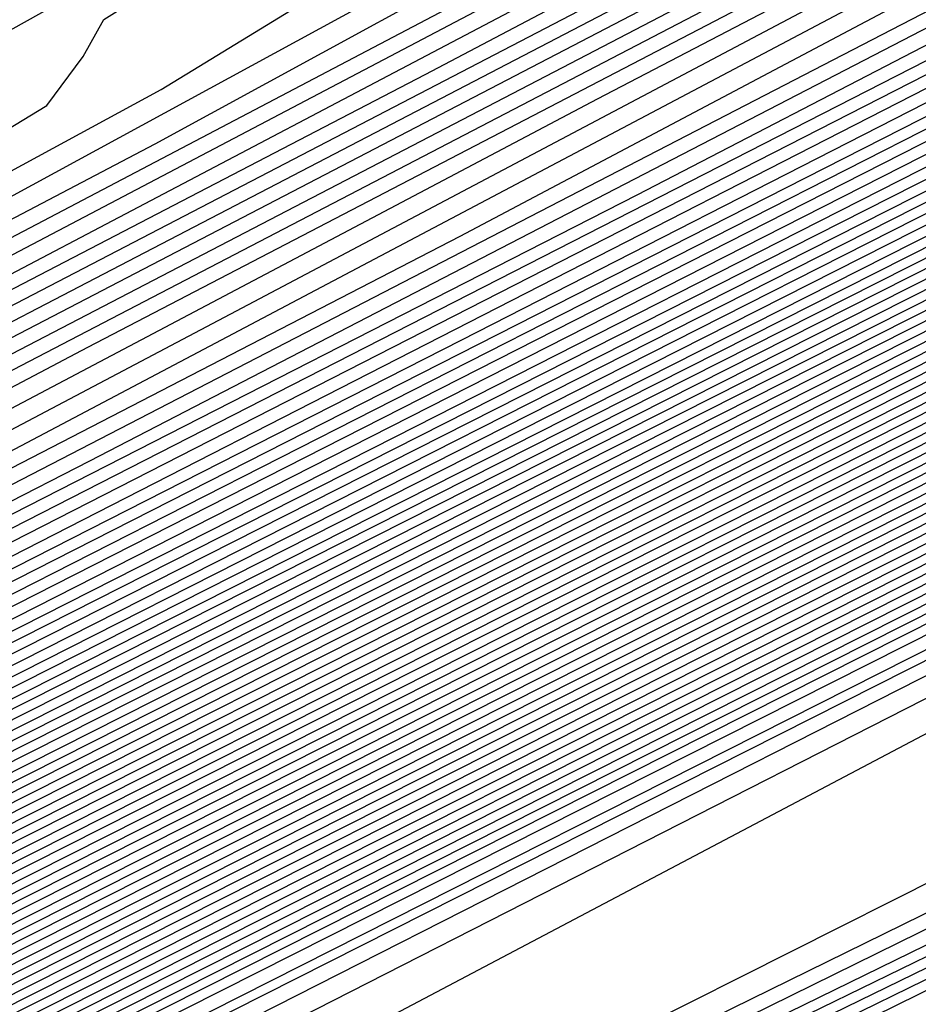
# Model space of a CAD drawing. Extents: x 3249832 to 3255657, y 13789405 to 13793316.
# Tile 480 of 656: x 3254733.74 to 3254735.18, y 13790597.3 to 13790598.88. Entities that reach past the tile are written whole.
import ezdxf

# ---------------------------------------------------------------- set-up
doc = ezdxf.new("R2010")
doc.units = 0
doc.header["$LTSCALE"] = 100
doc.header["$MEASUREMENT"] = 0
for name, color, linetype in [('GRATIO_CON', 10, 'CONTINUOUS'), ('GRATIO_ICON', 7, 'CONTINUOUS'), ('TARGETS_EAST', 7, 'CONTINUOUS')]:
    doc.layers.add(name, color=color, linetype=linetype)

# ---------------------------------------------------------------- blocks, each defined once
blk = doc.blocks.new('Gratio_032316_contours')
at = {"layer": 'GRATIO_CON', "color": 1, "linetype": 'Continuous', "flags": 128}
for points in [[(3254651.548, 13790556.8702), (3254653.3699, 13790557.6315), (3254656.6089, 13790559.0744), (3254663.9594, 13790562.5584), (3254676.9087, 13790568.8416), (3254692.1162, 13790576.2749), (3254705.0338, 13790582.608), (3254712.2517, 13790586.1512), (3254714.9112, 13790587.4594), (3254715.292, 13790587.6484), (3254715.5771, 13790587.7864), (3254717.5647, 13790588.7505), (3254722.9564, 13790591.3703), (3254732.6011, 13790596.0625), (3254743.9357, 13790601.593), (3254753.544, 13790606.3153), (3254758.865, 13790608.9934), (3254760.7582, 13790610.035), (3254760.9385, 13790610.2589), (3254761.0228, 13790610.4394), (3254762.2384, 13790611.1751), (3254765.7149, 13790613.0205), (3254772.0375, 13790616.2604)], [(3254678.2668, 13790569.5227), (3254692.9336, 13790576.6918), (3254705.3921, 13790582.7997), (3254712.3534, 13790586.217), (3254714.9185, 13790587.4788), (3254715.2858, 13790587.6612), (3254715.5496, 13790587.7889), (3254717.3879, 13790588.6807), (3254722.3749, 13790591.1037), (3254731.2955, 13790595.4436), (3254741.7791, 13790600.559), (3254750.666, 13790604.9267), (3254755.5876, 13790607.4038), (3254757.3387, 13790608.3672), (3254757.5054, 13790608.5743), (3254757.6118, 13790608.7556), (3254758.9353, 13790609.5366), (3254762.6912, 13790611.5161), (3254769.509, 13790615.0021), (3254777.6739, 13790619.1394)], [(3254680.9828, 13790570.8848), (3254694.5684, 13790577.5253), (3254706.1082, 13790583.1826), (3254712.556, 13790586.3474), (3254714.9315, 13790587.5159), (3254715.271, 13790587.6858), (3254715.2714, 13790587.6881), (3254715.2722, 13790587.6892), (3254715.2732, 13790587.689), (3254715.4944, 13790587.7945), (3254717.0344, 13790588.541), (3254721.2117, 13790590.5707), (3254728.6842, 13790594.206), (3254737.4659, 13790598.491), (3254744.9102, 13790602.1497), (3254749.0328, 13790604.2246), (3254750.4996, 13790605.0316), (3254750.6393, 13790605.2051), (3254750.7899, 13790605.388), (3254752.329, 13790606.2594), (3254756.6438, 13790608.5072), (3254764.4521, 13790612.4857), (3254773.7947, 13790617.2146)], [(3254682.3408, 13790571.5658), (3254695.3858, 13790577.9421), (3254706.4664, 13790583.3743), (3254712.6576, 13790586.4132), (3254714.9386, 13790587.5352), (3254715.2646, 13790587.6983), (3254715.2651, 13790587.7006), (3254715.2659, 13790587.7017), (3254715.267, 13790587.7016), (3254715.4668, 13790587.797), (3254716.8576, 13790588.4711), (3254720.6302, 13790590.3041), (3254727.3786, 13790593.5872), (3254735.3094, 13790597.457), (3254742.0323, 13790600.7611), (3254745.7554, 13790602.635), (3254747.0801, 13790603.3639), (3254747.2062, 13790603.5205), (3254747.379, 13790603.7042), (3254749.0259, 13790604.6209), (3254753.6201, 13790607.0028), (3254761.9237, 13790611.2275), (3254771.8551, 13790616.2521)], [(3254683.6989, 13790572.2469), (3254696.2032, 13790578.3589), (3254706.8246, 13790583.566), (3254712.7593, 13790586.4789), (3254714.9457, 13790587.5545), (3254715.2583, 13790587.7108), (3254715.2588, 13790587.7131), (3254715.2597, 13790587.7142), (3254715.2608, 13790587.7142), (3254715.4392, 13790587.7994), (3254716.6808, 13790588.4013), (3254720.0486, 13790590.0376), (3254726.0729, 13790592.9684), (3254733.1528, 13790596.423), (3254739.1543, 13790599.3726), (3254742.478, 13790601.0454), (3254743.6606, 13790601.6961), (3254743.7731, 13790601.8359), (3254743.968, 13790602.0204), (3254745.7228, 13790602.9823), (3254750.5964, 13790605.4984), (3254759.3952, 13790609.9692), (3254769.9155, 13790615.2897), (3254779.2011, 13790619.9784)], [(3254685.0569, 13790572.928), (3254697.0206, 13790578.7757), (3254707.1829, 13790583.7577), (3254712.8609, 13790586.5447), (3254714.9528, 13790587.5738), (3254715.2519, 13790587.7234), (3254715.2526, 13790587.7256), (3254715.2535, 13790587.7267), (3254715.2546, 13790587.7269), (3254715.4116, 13790587.8019), (3254716.504, 13790588.3314), (3254719.4671, 13790589.7711), (3254724.7673, 13790592.3496), (3254730.9962, 13790595.389), (3254736.2764, 13790597.9841), (3254739.2006, 13790599.4558), (3254740.241, 13790600.0283), (3254740.3401, 13790600.1513), (3254740.5571, 13790600.3366), (3254742.4197, 13790601.3437), (3254747.5727, 13790603.994), (3254756.8668, 13790608.711), (3254767.9759, 13790614.3273), (3254777.7802, 13790619.2776)], [(3254687.7729, 13790574.2901), (3254698.6554, 13790579.6094), (3254707.8993, 13790584.1411), (3254713.0642, 13790586.6762), (3254714.9671, 13790587.6123), (3254715.2393, 13790587.7484), (3254715.24, 13790587.7505), (3254715.241, 13790587.7518), (3254715.2422, 13790587.7521), (3254715.3565, 13790587.8068), (3254716.1504, 13790588.1917), (3254718.3039, 13790589.238), (3254722.156, 13790591.112), (3254726.683, 13790593.3209), (3254730.5206, 13790595.207), (3254732.6458, 13790596.2766), (3254733.4019, 13790596.6927), (3254733.4739, 13790596.7821), (3254733.7351, 13790596.969), (3254735.8135, 13790598.0666), (3254741.5253, 13790600.9852), (3254751.8099, 13790606.1945), (3254764.0967, 13790612.4024), (3254774.9383, 13790617.8759)], [(3254689.131, 13790574.9712), (3254699.4729, 13790580.0262), (3254708.2575, 13790584.3328), (3254713.1658, 13790586.742), (3254714.9742, 13790587.6316), (3254715.2329, 13790587.761), (3254715.2337, 13790587.763), (3254715.2348, 13790587.7643), (3254715.2359, 13790587.7648), (3254715.3289, 13790587.8092), (3254715.9737, 13790588.1218), (3254717.7224, 13790588.9714), (3254720.8504, 13790590.4932), (3254724.5264, 13790592.2869), (3254727.6426, 13790593.8185), (3254729.3684, 13790594.687), (3254729.9824, 13790595.0249), (3254730.0409, 13790595.0975), (3254730.3242, 13790595.2852), (3254732.5104, 13790596.428), (3254738.5016, 13790599.4807), (3254749.2814, 13790604.9363), (3254762.1571, 13790611.44), (3254773.5174, 13790617.1751)], [(3254690.489, 13790575.6522), (3254700.2903, 13790580.443), (3254708.6157, 13790584.5245), (3254713.2674, 13790586.8077), (3254714.9813, 13790587.6509), (3254715.2266, 13790587.7735), (3254715.2275, 13790587.7755), (3254715.2286, 13790587.7768), (3254715.2297, 13790587.7774), (3254715.3013, 13790587.8117), (3254715.7969, 13790588.0519), (3254717.1408, 13790588.7049), (3254719.5447, 13790589.8744), (3254722.3699, 13790591.2529), (3254724.7647, 13790592.4299), (3254726.091, 13790593.0974), (3254726.5629, 13790593.3571), (3254726.6078, 13790593.4129), (3254726.9132, 13790593.6014), (3254729.2072, 13790594.7894), (3254735.4779, 13790597.9763), (3254746.753, 13790603.6781), (3254760.2175, 13790610.4776), (3254772.0965, 13790616.4743)], [(3254691.847, 13790576.3333), (3254701.1077, 13790580.8598), (3254708.9739, 13790584.7162), (3254713.3691, 13790586.8735), (3254714.9885, 13790587.6701), (3254715.2202, 13790587.7861), (3254715.2212, 13790587.788), (3254715.2224, 13790587.7893), (3254715.2235, 13790587.79), (3254715.2737, 13790587.8141), (3254715.6201, 13790587.9821), (3254716.5592, 13790588.4384), (3254718.2391, 13790589.2556), (3254720.2133, 13790590.2189), (3254721.8868, 13790591.0414), (3254722.8136, 13790591.5079), (3254723.1433, 13790591.6893), (3254723.1747, 13790591.7283), (3254723.5023, 13790591.9176), (3254725.9041, 13790593.1509), (3254732.4543, 13790596.4719), (3254744.2245, 13790602.4199), (3254758.2779, 13790609.5152)], [(3254687.5981, 13790574.316), (3254694.5631, 13790577.6954), (3254702.7425, 13790581.6935), (3254709.6903, 13790585.0996), (3254713.5723, 13790587.005), (3254715.0027, 13790587.7087), (3254715.2076, 13790587.8111), (3254715.2155, 13790587.8162), (3254715.2646, 13790587.8408), (3254715.3952, 13790587.9046), (3254715.6275, 13790588.0179), (3254715.8997, 13790588.1512), (3254716.1297, 13790588.2654), (3254716.6303, 13790588.5199), (3254719.2939, 13790589.8681), (3254726.4082, 13790593.462), (3254739.168, 13790599.9031), (3254754.3988, 13790607.5903), (3254767.8337, 13790614.3719), (3254776.2164, 13790618.6078)], [(3254651.0069, 13790556.9616), (3254655.5123, 13790559.1072), (3254661.3217, 13790561.894), (3254668.1197, 13790565.1602), (3254674.8023, 13790568.3631), (3254680.0684, 13790570.8643), (3254683.1747, 13790572.3015), (3254685.6089, 13790573.4148), (3254689.4165, 13790575.2204), (3254695.9211, 13790578.3765), (3254703.5599, 13790582.1103), (3254710.0485, 13790585.2913), (3254713.674, 13790587.0708), (3254715.0098, 13790587.728), (3254715.2012, 13790587.8237), (3254715.5767, 13790588.0145), (3254718.1988, 13790589.3384), (3254725.3135, 13790592.9288), (3254738.0825, 13790599.3724), (3254753.3307, 13790607.0675), (3254766.7985, 13790613.8657), (3254775.2332, 13790618.1281)], [(3254651.9652, 13790557.4392), (3254656.6382, 13790559.6653), (3254662.6638, 13790562.5558), (3254669.7147, 13790565.9438), (3254676.6453, 13790569.2668), (3254682.1055, 13790571.8639), (3254685.3036, 13790573.3493), (3254687.6804, 13790574.4392), (3254691.2349, 13790576.1249), (3254697.2791, 13790579.0576), (3254704.3773, 13790582.5271), (3254710.4067, 13790585.483), (3254713.7756, 13790587.1366), (3254715.0169, 13790587.7472), (3254715.1948, 13790587.8363), (3254715.5637, 13790588.0238), (3254718.1399, 13790589.3246), (3254725.1298, 13790592.8522), (3254737.6771, 13790599.1838), (3254752.6727, 13790606.7516), (3254765.9448, 13790613.4511), (3254774.3039, 13790617.6754)], [(3254652.9236, 13790557.9168), (3254657.7641, 13790560.2233), (3254664.0059, 13790563.2177), (3254671.3097, 13790566.7274), (3254678.4883, 13790570.1706), (3254684.1427, 13790572.8635), (3254687.4325, 13790574.3972), (3254689.7518, 13790575.4635), (3254693.0532, 13790577.0293), (3254698.6371, 13790579.7386), (3254705.1948, 13790582.9439), (3254710.7649, 13790585.6747), (3254713.8772, 13790587.2023), (3254715.024, 13790587.7665), (3254715.1884, 13790587.8489), (3254715.5508, 13790588.0331), (3254718.0809, 13790589.3107), (3254724.9462, 13790592.7755), (3254737.2717, 13790598.9953), (3254752.0148, 13790606.4357), (3254765.0911, 13790613.0365), (3254773.3746, 13790617.2228)], [(3254651.3, 13790557.2133), (3254654.8403, 13790558.872), (3254660.0158, 13790561.3394), (3254666.6901, 13790564.5414), (3254674.4997, 13790568.2945), (3254682.1743, 13790571.9781), (3254688.2171, 13790574.8626), (3254691.6904, 13790576.4929), (3254693.8947, 13790577.5121), (3254696.69, 13790578.8381), (3254701.3532, 13790581.1008), (3254706.8296, 13790583.7776), (3254711.4814, 13790586.0581), (3254714.0805, 13790587.3339), (3254715.0382, 13790587.8051), (3254715.1756, 13790587.8741), (3254715.5248, 13790588.0517), (3254717.9631, 13790589.2831), (3254724.5788, 13790592.6221), (3254736.4608, 13790598.6182), (3254750.699, 13790605.8039), (3254763.3837, 13790612.2073), (3254771.5159, 13790616.3175)], [(3254652.1439, 13790557.6356), (3254655.7986, 13790559.3495), (3254661.1417, 13790561.8975), (3254668.0321, 13790565.2032), (3254676.0946, 13790569.078), (3254684.0173, 13790572.8819), (3254690.2542, 13790575.8622), (3254693.8193, 13790577.5407), (3254695.9661, 13790578.5364), (3254698.5083, 13790579.7426), (3254702.7112, 13790581.7819), (3254707.647, 13790584.1944), (3254711.8396, 13790586.2498), (3254714.1821, 13790587.3996), (3254715.0454, 13790587.8244), (3254715.1692, 13790587.8867), (3254715.5119, 13790588.061), (3254717.9042, 13790589.2693), (3254724.3952, 13790592.5454), (3254736.0554, 13790598.4297), (3254750.0411, 13790605.488), (3254762.53, 13790611.7927), (3254770.5866, 13790615.8649), (3254774.8217, 13790618.021)], [(3254692.2914, 13790576.8618), (3254695.9482, 13790578.5886), (3254698.0375, 13790579.5607), (3254700.3267, 13790580.647), (3254704.0693, 13790582.4629), (3254708.4644, 13790584.6112), (3254712.1978, 13790586.4415), (3254714.2838, 13790587.4654), (3254715.0525, 13790587.8436), (3254715.1628, 13790587.899), (3254715.1638, 13790587.9005), (3254715.1651, 13790587.902), (3254715.1662, 13790587.9033), (3254715.5018, 13790588.0733), (3254717.8471, 13790589.2573), (3254724.2124, 13790592.4695), (3254735.6502, 13790598.2414), (3254749.3832, 13790605.1722), (3254761.6763, 13790611.3781), (3254769.6572, 13790615.4123), (3254773.9041, 13790617.5743)], [(3254687.7034, 13790574.6894), (3254694.3286, 13790577.8614), (3254698.0771, 13790579.6365), (3254700.109, 13790580.5851), (3254702.1451, 13790581.5514), (3254705.4273, 13790583.144), (3254709.2818, 13790585.0281), (3254712.556, 13790586.6332), (3254714.3854, 13790587.5311), (3254715.0596, 13790587.8629), (3254715.1564, 13790587.9115), (3254715.1574, 13790587.913), (3254715.1587, 13790587.9145), (3254715.1597, 13790587.9158), (3254715.4888, 13790588.0826), (3254717.7882, 13790589.2435), (3254724.0287, 13790592.3929), (3254735.2448, 13790598.0529), (3254748.7253, 13790604.8563), (3254760.8226, 13790610.9635), (3254768.7279, 13790614.9597), (3254772.9866, 13790617.1276)], [(3254691.3894, 13790576.4969), (3254698.4029, 13790579.8606), (3254702.3349, 13790581.7322), (3254704.2518, 13790582.6337), (3254705.7818, 13790583.3603), (3254708.1433, 13790584.5061), (3254710.9167, 13790585.8617), (3254713.2724, 13790587.0166), (3254714.5887, 13790587.6627), (3254715.0738, 13790587.9014), (3254715.1436, 13790587.9366), (3254715.1446, 13790587.938), (3254715.1458, 13790587.9395), (3254715.1469, 13790587.941), (3254715.4628, 13790588.1013), (3254717.6703, 13790589.2159), (3254723.6614, 13790592.2395), (3254734.4339, 13790597.6758), (3254747.4094, 13790604.2245), (3254759.1152, 13790610.1344), (3254766.8692, 13790614.0544), (3254771.1515, 13790616.2343)], [(3254684.0695, 13790572.9958), (3254693.2324, 13790577.4007), (3254700.4401, 13790580.8601), (3254704.4638, 13790582.78), (3254706.3233, 13790583.658), (3254707.6001, 13790584.2647), (3254709.5014, 13790585.1872), (3254711.7343, 13790586.2788), (3254713.6314, 13790587.2092), (3254714.6921, 13790587.7304), (3254715.0837, 13790587.9238), (3254715.1405, 13790587.9531), (3254715.4499, 13790588.1105), (3254717.6114, 13790589.2021), (3254723.4777, 13790592.1629), (3254734.0285, 13790597.4873), (3254746.7515, 13790603.9086), (3254758.2615, 13790609.7198), (3254765.9399, 13790613.6018), (3254770.2339, 13790615.7876), (3254772.3576, 13790616.8983)], [(3254685.6645, 13790573.7793), (3254695.0754, 13790578.3044), (3254702.4773, 13790581.8597), (3254706.5928, 13790583.8279), (3254708.3947, 13790584.6823), (3254709.4185, 13790585.1691), (3254710.8594, 13790585.8683), (3254712.5517, 13790586.6956), (3254713.9896, 13790587.4009), (3254714.7937, 13790587.7962), (3254715.0908, 13790587.9432), (3254715.1341, 13790587.9658), (3254715.4369, 13790588.1198), (3254717.5524, 13790589.1883), (3254723.294, 13790592.0862), (3254733.6231, 13790597.2988), (3254746.0936, 13790603.5927), (3254757.4078, 13790609.3052), (3254765.0105, 13790613.1491), (3254769.3164, 13790615.3409), (3254771.4825, 13790616.4728)], [(3254687.2595, 13790574.5629), (3254696.9184, 13790579.2082), (3254704.5144, 13790582.8593), (3254708.7217, 13790584.8757), (3254710.4661, 13790585.7067), (3254711.2369, 13790586.0736), (3254712.2174, 13790586.5494), (3254713.3691, 13790587.1124), (3254714.3478, 13790587.5926), (3254714.8953, 13790587.862), (3254715.0978, 13790587.9625), (3254715.1276, 13790587.9785), (3254715.4239, 13790588.1292), (3254717.4935, 13790589.1745), (3254723.1104, 13790592.0095), (3254733.2176, 13790597.1102), (3254745.4357, 13790603.2768), (3254756.5541, 13790608.8906), (3254764.0812, 13790612.6965), (3254768.3988, 13790614.8943), (3254770.6075, 13790616.0472), (3254771.7108, 13790616.6657)], [(3254690.4495, 13790576.13), (3254700.6044, 13790581.0157), (3254708.5888, 13790584.8585), (3254712.9795, 13790586.9715), (3254714.609, 13790587.7553), (3254714.8736, 13790587.8824), (3254714.9335, 13790587.9115), (3254715.004, 13790587.9462), (3254715.0642, 13790587.9761), (3254715.0986, 13790587.9937), (3254715.112, 13790588.0013), (3254715.1148, 13790588.0038), (3254715.3979, 13790588.1479), (3254717.3756, 13790589.147), (3254722.743, 13790591.8562), (3254732.4068, 13790596.7332), (3254744.1198, 13790602.645), (3254754.8468, 13790608.0614), (3254762.2225, 13790611.7913), (3254766.5637, 13790614.0009), (3254768.8573, 13790615.1961), (3254770.0169, 13790615.8415), (3254770.6619, 13790616.237), (3254771.3382, 13790616.6417)], [(3254691.3246, 13790576.5671), (3254701.2561, 13790581.3455), (3254709.0349, 13790585.09), (3254713.3077, 13790587.1475), (3254714.8826, 13790587.9066), (3254715.1084, 13790588.0164), (3254715.3849, 13790588.1572), (3254717.3167, 13790589.1332), (3254722.5594, 13790591.7795), (3254732.0013, 13790596.5446), (3254743.4619, 13790602.3291), (3254753.9931, 13790607.6468), (3254761.2932, 13790611.3386), (3254765.6461, 13790613.5543), (3254767.9823, 13790614.7706), (3254769.17, 13790615.4294), (3254769.8305, 13790615.8319), (3254770.5233, 13790616.2441), (3254771.6468, 13790616.8582)], [(3254692.0922, 13790576.9523), (3254701.7295, 13790581.5891), (3254709.2424, 13790585.2057), (3254713.3647, 13790587.1907), (3254714.8842, 13790587.9231), (3254715.102, 13790588.0291), (3254715.3719, 13790588.1666), (3254717.2577, 13790589.1194), (3254722.3757, 13790591.7029), (3254731.5959, 13790596.3561), (3254742.804, 13790602.0133), (3254753.1394, 13790607.2322), (3254760.3638, 13790610.886), (3254764.7286, 13790613.1076), (3254767.1072, 13790614.345), (3254768.3231, 13790615.0173), (3254768.9992, 13790615.4268), (3254769.7083, 13790615.8466), (3254770.8588, 13790616.474), (3254772.2008, 13790617.2017)], [(3254683.086, 13790572.6396), (3254692.8597, 13790577.3375), (3254702.2029, 13790581.8327), (3254709.4499, 13790585.3213), (3254713.4218, 13790587.234), (3254714.8858, 13790587.9396), (3254715.0956, 13790588.0417), (3254715.359, 13790588.1759), (3254717.1988, 13790589.1056), (3254722.192, 13790591.6262), (3254731.1905, 13790596.1676), (3254742.1461, 13790601.6974), (3254752.2857, 13790606.8176), (3254759.4345, 13790610.4334), (3254763.811, 13790612.6609), (3254766.2321, 13790613.9195), (3254767.4761, 13790614.6052), (3254768.1678, 13790615.0216), (3254768.8934, 13790615.4491), (3254770.0708, 13790616.0899), (3254771.4446, 13790616.8335)], [(3254685.0376, 13790573.6106), (3254694.3948, 13790578.1075), (3254703.1496, 13790582.3192), (3254709.8648, 13790585.5517), (3254713.5359, 13790587.3196), (3254714.8889, 13790587.9721), (3254715.0828, 13790588.0668), (3254715.333, 13790588.1946), (3254717.0809, 13790589.0781), (3254721.8247, 13790591.4729), (3254730.3796, 13790595.7905), (3254740.8302, 13790601.0656), (3254750.5783, 13790605.9885), (3254757.5758, 13790609.5281), (3254761.9759, 13790611.7676), (3254764.482, 13790613.0684), (3254765.7823, 13790613.781), (3254766.5051, 13790614.2114), (3254767.2635, 13790614.6541), (3254768.4947, 13790615.3216), (3254769.9322, 13790616.0971), (3254771.1334, 13790616.7816)], [(3254686.0134, 13790574.0961), (3254695.1623, 13790578.4926), (3254703.623, 13790582.5627), (3254710.0723, 13790585.6672), (3254713.5929, 13790587.3627), (3254714.8905, 13790587.9885), (3254715.0765, 13790588.0794), (3254715.32, 13790588.2039), (3254717.022, 13790589.0643), (3254721.641, 13790591.3962), (3254729.9742, 13790595.602), (3254740.1723, 13790600.7497), (3254749.7246, 13790605.5739), (3254756.6465, 13790609.0755), (3254761.0584, 13790611.3209), (3254763.6069, 13790612.6429), (3254764.9354, 13790613.3689), (3254765.6738, 13790613.8062), (3254766.4486, 13790614.2565), (3254767.7067, 13790614.9375), (3254769.176, 13790615.729), (3254770.4045, 13790616.4267), (3254771.0551, 13790616.8757), (3254771.2495, 13790617.1191)], [(3254686.9892, 13790574.5817), (3254695.9299, 13790578.8778), (3254704.0964, 13790582.8062), (3254710.2798, 13790585.7827), (3254713.65, 13790587.4058), (3254714.8921, 13790588.0049), (3254715.0701, 13790588.092), (3254715.307, 13790588.2133), (3254716.963, 13790589.0505), (3254721.4573, 13790591.3195), (3254729.5688, 13790595.4135), (3254739.5144, 13790600.4338), (3254748.8709, 13790605.1593)], [(3254687.965, 13790575.0672), (3254696.6974, 13790579.2629), (3254704.5698, 13790583.0496), (3254710.4873, 13790585.8981), (3254713.707, 13790587.4489), (3254714.8937, 13790588.0213), (3254715.0637, 13790588.1046), (3254715.2941, 13790588.2226), (3254716.9041, 13790589.0367), (3254721.2737, 13790591.2429), (3254729.1633, 13790595.2249), (3254738.8565, 13790600.1179), (3254748.0172, 13790604.7447)], [(3254689.9166, 13790576.0383), (3254698.2325, 13790580.0332), (3254705.5166, 13790583.5369), (3254710.9023, 13790586.1303), (3254714.0382, 13790587.647), (3254716.632, 13790588.9334), (3254720.906, 13790591.0888), (3254728.3524, 13790594.8476), (3254737.5406, 13790599.4861), (3254746.3098, 13790603.9155)], [(3254690.8924, 13790576.5238), (3254699.0001, 13790580.4183), (3254705.9899, 13790583.7804), (3254711.1098, 13790586.2458), (3254714.0887, 13790587.6869), (3254716.581, 13790588.9235), (3254720.7224, 13790591.0121), (3254727.947, 13790594.6591), (3254736.8827, 13790599.1702), (3254745.4561, 13790603.5009)], [(3254691.8683, 13790577.0094), (3254699.7676, 13790580.8035), (3254706.4633, 13790584.0239), (3254711.3173, 13790586.3613), (3254714.1392, 13790587.7268), (3254716.5301, 13790588.9136), (3254720.5388, 13790590.9355), (3254727.5416, 13790594.4706), (3254736.2248, 13790598.8543), (3254744.6024, 13790603.0863), (3254751.0704, 13790606.3597)], [(3254684.5147, 13790573.5023), (3254692.8441, 13790577.4949), (3254700.5352, 13790581.1886), (3254706.9367, 13790584.2674), (3254711.5248, 13790586.4768), (3254714.1897, 13790587.7666), (3254716.4792, 13790588.9036), (3254720.3552, 13790590.8588), (3254727.1361, 13790594.2821), (3254735.5669, 13790598.5384), (3254743.7487, 13790602.6718), (3254750.1411, 13790605.9071)], [(3254686.5494, 13790574.5139), (3254694.7957, 13790578.466), (3254702.0703, 13790581.9589), (3254707.8835, 13790584.7544), (3254711.9397, 13790586.7079), (3254714.2907, 13790587.8464), (3254716.3774, 13790588.8837), (3254719.9879, 13790590.7055), (3254726.3253, 13790593.905), (3254734.251, 13790597.9066), (3254742.0413, 13790601.8426), (3254748.2824, 13790605.0018)], [(3254687.5668, 13790575.0197), (3254695.7715, 13790578.9516), (3254702.8378, 13790582.344), (3254708.3569, 13790584.9979), (3254712.1472, 13790586.8234), (3254714.3412, 13790587.8862), (3254716.3265, 13790588.8738), (3254719.8043, 13790590.6289), (3254725.9199, 13790593.7165), (3254733.5931, 13790597.5908), (3254741.1877, 13790601.428), (3254747.3531, 13790604.5492)], [(3254688.5842, 13790575.5255), (3254696.7473, 13790579.4371), (3254703.6054, 13790582.7292), (3254708.8303, 13790585.2414), (3254712.3547, 13790586.9389), (3254714.3917, 13790587.9261), (3254716.2755, 13790588.8639), (3254719.6207, 13790590.5522), (3254725.5145, 13790593.528), (3254732.9352, 13790597.2749), (3254740.334, 13790601.0134), (3254746.4237, 13790604.0966)], [(3254689.6015, 13790576.0313), (3254697.7231, 13790579.9226), (3254704.3729, 13790583.1143), (3254709.3036, 13790585.4849), (3254712.5622, 13790587.0544), (3254714.4422, 13790587.966), (3254716.2246, 13790588.8539), (3254719.4371, 13790590.4756), (3254725.1091, 13790593.3394), (3254732.2773, 13790596.959), (3254739.4803, 13790600.5988), (3254745.4944, 13790603.644)], [(3254691.6363, 13790577.0429), (3254699.6748, 13790580.8937), (3254705.908, 13790583.8846), (3254710.2504, 13790585.9718), (3254712.9771, 13790587.2855), (3254714.5432, 13790588.0457), (3254716.1228, 13790588.834), (3254719.0698, 13790590.3223), (3254724.2982, 13790592.9624), (3254730.9614, 13790596.3272), (3254737.7729, 13790599.7696), (3254743.6357, 13790602.7387), (3254748.2126, 13790605.0675)], [(3254692.6536, 13790577.5487), (3254700.6506, 13790581.3793), (3254706.6756, 13790584.2697), (3254710.7238, 13790586.2153), (3254713.1846, 13790587.401), (3254714.5937, 13790588.0856), (3254716.0719, 13790588.8241), (3254718.8862, 13790590.2456), (3254723.8928, 13790592.7739), (3254730.3035, 13790596.0113), (3254736.9192, 13790599.355), (3254742.7064, 13790602.2861), (3254747.295, 13790604.6208)], [(3254685.2107, 13790574.0117), (3254693.671, 13790578.0546), (3254701.6264, 13790581.8648), (3254707.4431, 13790584.6548), (3254711.1972, 13790586.4588), (3254713.3921, 13790587.5165), (3254714.6442, 13790588.1255), (3254716.0209, 13790588.8142), (3254718.7026, 13790590.169), (3254723.4874, 13790592.5853), (3254729.6456, 13790595.6954), (3254736.0655, 13790598.9404), (3254741.777, 13790601.8334), (3254746.3775, 13790604.1742)], [(3254686.1555, 13790574.4828), (3254694.6884, 13790578.5604), (3254702.6022, 13790582.3504), (3254708.2106, 13790585.04), (3254711.6706, 13790586.7023), (3254713.5996, 13790587.6321), (3254714.6947, 13790588.1653), (3254715.97, 13790588.8042), (3254718.519, 13790590.0923), (3254723.082, 13790592.3968), (3254728.9877, 13790595.3795), (3254735.2118, 13790598.5259), (3254740.8477, 13790601.3808), (3254745.4599, 13790603.7275)], [(3254688.0451, 13790575.4249), (3254696.7231, 13790579.572), (3254704.5538, 13790583.3214), (3254709.7457, 13790585.8102), (3254712.6173, 13790587.189), (3254714.0145, 13790587.8622), (3254714.6772, 13790588.1834), (3254714.921, 13790588.3035), (3254714.9555, 13790588.3228), (3254715.0737, 13790588.3847), (3254715.9023, 13790588.8045), (3254718.1514, 13790589.9405), (3254722.271, 13790592.0202), (3254727.6719, 13790594.7478), (3254733.5044, 13790597.6967), (3254738.989, 13790600.4756), (3254743.6248, 13790602.8341), (3254746.9805, 13790604.5574)], [(3254688.9898, 13790575.8959), (3254697.7405, 13790580.0778), (3254705.5297, 13790583.8072), (3254710.5133, 13790586.1957), (3254713.0907, 13790587.4331), (3254714.222, 13790587.9784), (3254714.7343, 13790588.2272), (3254714.9226, 13790588.3206), (3254714.9492, 13790588.336), (3254715.0608, 13790588.3945), (3254715.8434, 13790588.791), (3254717.9677, 13790589.864), (3254721.8656, 13790591.8317), (3254727.0139, 13790594.4319), (3254732.6507, 13790597.2821), (3254738.0597, 13790600.0229), (3254742.7072, 13790602.3875), (3254746.1055, 13790604.1319)], [(3254689.9346, 13790576.367), (3254698.7579, 13790580.5836), (3254706.5055, 13790584.2927), (3254711.2809, 13790586.5807), (3254713.5641, 13790587.6764), (3254714.4295, 13790588.0938), (3254714.7913, 13790588.2703), (3254714.9242, 13790588.3372), (3254714.9428, 13790588.3489), (3254715.0479, 13790588.4041), (3254715.7845, 13790588.7774), (3254717.7841, 13790589.7874), (3254721.4602, 13790591.6432), (3254726.356, 13790594.116), (3254731.797, 13790596.8675), (3254737.1303, 13790599.5703), (3254741.7897, 13790601.9408), (3254745.2304, 13790603.7063)], [(3254690.8794, 13790576.838), (3254699.7752, 13790581.0894), (3254707.4813, 13790584.7781), (3254712.0484, 13790586.9658), (3254714.0375, 13790587.9198), (3254714.637, 13790588.2092), (3254714.8484, 13790588.3135), (3254714.9258, 13790588.3538), (3254714.9365, 13790588.3618), (3254715.0349, 13790588.4138), (3254715.7256, 13790588.7638), (3254717.6004, 13790589.7108), (3254721.0548, 13790591.4547), (3254725.6981, 13790593.8001), (3254730.9433, 13790596.4529), (3254736.201, 13790599.1177), (3254740.8721, 13790601.4941), (3254744.3553, 13790603.2808), (3254746.3031, 13790604.3029)], [(3254692.4887, 13790577.6457), (3254701.3754, 13790581.893), (3254708.9279, 13790585.5089), (3254713.1479, 13790587.5316), (3254714.7022, 13790588.2788), (3254714.9237, 13790588.3879), (3254715.009, 13790588.4331), (3254715.6077, 13790588.7367), (3254717.2331, 13790589.5577), (3254720.2439, 13790591.0777), (3254724.3823, 13790593.1684), (3254729.2359, 13790595.6237), (3254734.3423, 13790598.2124), (3254739.037, 13790600.6008), (3254742.6052, 13790602.4297), (3254744.6092, 13790603.4787), (3254745.7211, 13790604.0829)], [(3254685.5623, 13790574.3682), (3254692.9579, 13790577.8894), (3254701.6558, 13790582.0461), (3254709.0481, 13790585.5838), (3254713.1792, 13790587.561), (3254714.7014, 13790588.2896), (3254714.9188, 13790588.3948), (3254714.9975, 13790588.4372), (3254715.5498, 13790588.7195), (3254717.0499, 13790589.4795), (3254719.8386, 13790590.8887), (3254723.7244, 13790592.8524), (3254728.3822, 13790595.2091), (3254733.413, 13790597.7598), (3254738.1195, 13790600.1541), (3254741.7301, 13790602.0041), (3254743.7623, 13790603.0666), (3254744.8898, 13790603.6778)], [(3254686.1924, 13790574.6882), (3254693.4274, 13790578.1329), (3254701.9363, 13790582.1993), (3254709.1682, 13790585.6599), (3254713.2098, 13790587.5938), (3254714.6992, 13790588.3063), (3254714.9121, 13790588.4088), (3254714.9844, 13790588.4475), (3254715.4908, 13790588.7062), (3254716.8662, 13790589.403), (3254719.4332, 13790590.7003), (3254723.0664, 13790592.5365), (3254727.5286, 13790594.7946), (3254732.4837, 13790597.3072), (3254737.2019, 13790599.7074), (3254740.855, 13790601.5786), (3254742.9154, 13790602.6545), (3254744.0584, 13790603.2727), (3254745.2603, 13790603.921)], [(3254686.8224, 13790575.0082), (3254693.8968, 13790578.3764), (3254702.2169, 13790582.3524), (3254709.2883, 13790585.736), (3254713.2404, 13790587.6267), (3254714.6969, 13790588.3229), (3254714.9054, 13790588.4228), (3254714.9712, 13790588.4578), (3254715.4318, 13790588.693), (3254716.6825, 13790589.3266), (3254719.0277, 13790590.5118), (3254722.4085, 13790592.2206), (3254726.6749, 13790594.38), (3254731.5543, 13790596.8545), (3254736.2844, 13790599.2608), (3254739.9799, 13790601.153), (3254742.0685, 13790602.2424), (3254743.2271, 13790602.8675), (3254744.4453, 13790603.5235), (3254746.4302, 13790604.5655)], [(3254688.0825, 13790575.6481), (3254694.8356, 13790578.8633), (3254702.778, 13790582.6587), (3254709.5285, 13790585.8883), (3254713.3016, 13790587.6925), (3254714.6925, 13790588.3563), (3254714.8919, 13790588.4508), (3254714.9449, 13790588.4784), (3254715.3138, 13790588.6665), (3254716.3151, 13790589.1737), (3254718.2169, 13790590.1349), (3254721.0927, 13790591.5889), (3254724.9675, 13790593.5508), (3254729.6956, 13790595.9493), (3254734.4493, 13790598.3674), (3254738.2298, 13790600.3019), (3254740.3746, 13790601.4183), (3254741.5643, 13790602.0572), (3254742.8154, 13790602.7285), (3254744.8542, 13790603.7972)], [(3254688.7126, 13790575.9681), (3254695.3051, 13790579.1068), (3254703.0585, 13790582.8118), (3254709.6486, 13790585.9644), (3254713.3321, 13790587.7254), (3254714.6902, 13790588.373), (3254714.8852, 13790588.4648), (3254714.9318, 13790588.4887), (3254715.2548, 13790588.6532), (3254716.1314, 13790589.0973), (3254717.8114, 13790589.9464), (3254720.4348, 13790591.273), (3254724.1138, 13790593.1362), (3254728.7663, 13790595.4966), (3254733.5317, 13790597.9207), (3254737.3547, 13790599.8764), (3254739.5277, 13790601.0062), (3254740.733, 13790601.6521), (3254742.0005, 13790602.331), (3254744.0662, 13790603.4131), (3254746.4898, 13790604.6831)], [(3254689.3426, 13790576.2881), (3254695.7745, 13790579.3503), (3254703.3391, 13790582.965), (3254709.7687, 13790586.0406), (3254713.3627, 13790587.7583), (3254714.688, 13790588.3896), (3254714.8784, 13790588.4788), (3254714.9186, 13790588.4989), (3254715.1958, 13790588.64), (3254715.9477, 13790589.0209), (3254717.406, 13790589.758), (3254719.7768, 13790590.9571), (3254723.2601, 13790592.7216), (3254727.837, 13790595.044), (3254732.6141, 13790597.4741), (3254736.4797, 13790599.4508), (3254738.6808, 13790600.5941), (3254739.9016, 13790601.247), (3254741.1856, 13790601.9335), (3254743.2781, 13790603.029), (3254745.7336, 13790604.3149)], [(3254689.9727, 13790576.6081), (3254696.2439, 13790579.5938), (3254703.6196, 13790583.1181), (3254709.8888, 13790586.1167), (3254713.3933, 13790587.7912), (3254714.6858, 13790588.4063), (3254714.8717, 13790588.4927), (3254714.9055, 13790588.5092), (3254715.1367, 13790588.6267), (3254715.764, 13790588.9444), (3254717.0006, 13790589.5695), (3254719.1189, 13790590.6412), (3254722.4064, 13790592.307), (3254726.9076, 13790594.5914), (3254731.6966, 13790597.0274), (3254735.6046, 13790599.0253), (3254737.8339, 13790600.182), (3254739.0703, 13790600.8418), (3254740.3706, 13790601.5359), (3254742.4901, 13790602.6448), (3254744.9774, 13790603.9467)], [(3254691.2328, 13790577.248), (3254697.1828, 13790580.0808), (3254704.1807, 13790583.4244), (3254710.129, 13790586.269), (3254713.4545, 13790587.8569), (3254714.6813, 13790588.4397), (3254714.8582, 13790588.5207), (3254714.8792, 13790588.5298), (3254715.0187, 13790588.6002), (3254715.3966, 13790588.7916), (3254716.1897, 13790589.1926), (3254717.8031, 13790590.0095), (3254720.699, 13790591.4778), (3254725.0489, 13790593.6861), (3254729.8615, 13790596.1341), (3254733.8544, 13790598.1742), (3254736.14, 13790599.3578), (3254737.4076, 13790600.0316), (3254738.7408, 13790600.7409), (3254740.9141, 13790601.8765), (3254743.4649, 13790603.2103), (3254745.6215, 13790604.3595)], [(3254724.1196, 13790593.2335), (3254728.9439, 13790595.6874), (3254732.9794, 13790597.7486), (3254735.2931, 13790598.9457), (3254736.5762, 13790599.6264), (3254737.9258, 13790600.3434), (3254740.1261, 13790601.4924), (3254742.7087, 13790602.8421), (3254744.8926, 13790604.0046)], [(3254723.1903, 13790592.7809), (3254728.0264, 13790595.2407), (3254732.1043, 13790597.3231), (3254734.4462, 13790598.5336), (3254735.7448, 13790599.2213), (3254737.1109, 13790599.9459), (3254739.3381, 13790601.1082), (3254741.9525, 13790602.4739), (3254744.1637, 13790603.6497), (3254745.3795, 13790604.3396)], [(3254690.0632, 13790576.7709), (3254693.123, 13790578.2079), (3254698.591, 13790580.8113), (3254705.0221, 13790583.884), (3254710.4885, 13790586.4982), (3254713.5444, 13790587.9574), (3254714.6719, 13790588.4924), (3254714.8349, 13790588.5658), (3254714.9582, 13790588.6248), (3254715.8092, 13790589.0544), (3254718.1159, 13790590.2241), (3254722.2424, 13790592.3192), (3254727.097, 13790594.7881), (3254731.2239, 13790596.8948), (3254733.5977, 13790598.1207), (3254734.9133, 13790598.8161), (3254736.296, 13790599.5483), (3254738.55, 13790600.7241), (3254741.1963, 13790602.1057), (3254743.4348, 13790603.2948), (3254744.6662, 13790603.9913), (3254745.0955, 13790604.2901)], [(3254726.0488, 13790594.2943), (3254729.8279, 13790596.2235), (3254732.0087, 13790597.3498), (3254733.2637, 13790598.0124), (3254734.6661, 13790598.7533), (3254736.974, 13790599.9558), (3254739.6839, 13790601.3694), (3254741.9769, 13790602.585), (3254743.2398, 13790603.2949), (3254743.6817, 13790603.5966), (3254743.7175, 13790603.689), (3254743.7354, 13790603.7605), (3254744.0182, 13790603.959), (3254744.8221, 13790604.4219)], [(3254725.5247, 13790594.0474), (3254729.1299, 13790595.8879), (3254731.2143, 13790596.9644), (3254732.4389, 13790597.6106), (3254733.8512, 13790598.3558), (3254736.186, 13790599.5716), (3254738.9277, 13790601.0012), (3254741.248, 13790602.23), (3254742.5266, 13790602.9467), (3254742.9749, 13790603.2499), (3254743.0122, 13790603.3413), (3254743.0312, 13790603.4119), (3254743.3179, 13790603.6114), (3254744.1316, 13790604.0787), (3254745.6476, 13790604.909)], [(3254725.0006, 13790593.8006), (3254728.4319, 13790595.5522), (3254730.4198, 13790596.5789), (3254731.6141, 13790597.2088), (3254733.0362, 13790597.9583), (3254735.398, 13790599.1875), (3254738.1715, 13790600.633), (3254740.5191, 13790601.8751), (3254741.8134, 13790602.5984), (3254742.268, 13790602.9031), (3254742.3069, 13790602.9935), (3254742.327, 13790603.0633), (3254742.6177, 13790603.2637), (3254743.4411, 13790603.7356), (3254744.9748, 13790604.5749)], [(3254724.4765, 13790593.5537), (3254727.7338, 13790595.2166), (3254729.6254, 13790596.1934), (3254730.7893, 13790596.807), (3254732.2213, 13790597.5607), (3254734.6099, 13790598.8034), (3254737.4153, 13790600.2648), (3254739.7902, 13790601.5202), (3254741.1002, 13790602.2502), (3254741.5612, 13790602.5564), (3254741.6016, 13790602.6458), (3254741.6228, 13790602.7147), (3254741.9174, 13790602.9161), (3254742.7506, 13790603.3925), (3254744.302, 13790604.2409), (3254746.4073, 13790605.3777)], [(3254726.3378, 13790594.5453), (3254728.0364, 13790595.4225), (3254729.1397, 13790596.0034), (3254730.5914, 13790596.7657), (3254733.0339, 13790598.0351), (3254735.9029, 13790599.5284), (3254738.3324, 13790600.8104), (3254739.6738, 13790601.5537), (3254740.1474, 13790601.863), (3254740.191, 13790601.9504), (3254740.2145, 13790602.0175), (3254740.5169, 13790602.2209), (3254741.3696, 13790602.7062), (3254742.9564, 13790603.5729), (3254745.1093, 13790604.735)], [(3254725.6398, 13790594.2097), (3254727.242, 13790595.0371), (3254728.3149, 13790595.6016), (3254729.7765, 13790596.3682), (3254732.2459, 13790597.6509), (3254735.1467, 13790599.1602), (3254737.6035, 13790600.4555), (3254738.9606, 13790601.2055), (3254739.4406, 13790601.5162), (3254739.4857, 13790601.6027), (3254739.5103, 13790601.6689), (3254739.8166, 13790601.8732), (3254740.6791, 13790602.3631), (3254742.2835, 13790603.2388), (3254744.4603, 13790604.4136), (3254746.951, 13790605.7536)], [(3254726.4475, 13790594.6516), (3254727.4901, 13790595.1998), (3254728.9615, 13790595.9707), (3254731.4579, 13790597.2668), (3254734.3904, 13790598.792), (3254736.8745, 13790600.1006), (3254738.2473, 13790600.8573), (3254738.7337, 13790601.1695), (3254738.7804, 13790601.255), (3254738.8061, 13790601.3203), (3254739.1163, 13790601.5256), (3254739.9886, 13790602.0199), (3254741.6107, 13790602.9048), (3254743.8113, 13790604.0922), (3254746.3292, 13790605.4468)], [(3254726.6653, 13790594.798), (3254728.1466, 13790595.5731), (3254730.6698, 13790596.8826), (3254733.6342, 13790598.4238), (3254736.1456, 13790599.7456), (3254737.5341, 13790600.5091), (3254738.0268, 13790600.8228), (3254738.0751, 13790600.9073), (3254738.1019, 13790600.9716), (3254738.4161, 13790601.178), (3254739.2981, 13790601.6768), (3254740.9379, 13790602.5708), (3254743.1622, 13790603.7708), (3254745.7073, 13790605.14)], [(3254726.5167, 13790594.7781), (3254729.0938, 13790596.1143), (3254732.1218, 13790597.6874), (3254734.6878, 13790599.0358), (3254736.1077, 13790599.8126), (3254736.6131, 13790600.1293), (3254736.6645, 13790600.2119), (3254736.6935, 13790600.2744), (3254737.0155, 13790600.4827), (3254737.9171, 13790600.9906), (3254739.5923, 13790601.9027), (3254741.8642, 13790603.128), (3254744.4636, 13790604.5264), (3254747.1108, 13790605.9534)], [(3254725.7018, 13790594.3806), (3254728.3058, 13790595.7302), (3254731.3656, 13790597.3192), (3254733.9589, 13790598.6809), (3254735.3945, 13790599.4644), (3254735.9062, 13790599.7826), (3254735.9592, 13790599.8642), (3254735.9893, 13790599.9258), (3254736.3152, 13790600.1351), (3254737.2266, 13790600.6474), (3254738.9195, 13790601.5687), (3254741.2152, 13790602.8067), (3254743.8418, 13790604.2196), (3254746.5167, 13790605.6615)], [(3254724.8869, 13790593.9831), (3254727.5178, 13790595.346), (3254730.6094, 13790596.951), (3254733.23, 13790598.326), (3254734.6813, 13790599.1162), (3254735.1994, 13790599.4358), (3254735.2539, 13790599.5165), (3254735.2851, 13790599.5772), (3254735.615, 13790599.7875), (3254736.5361, 13790600.3043), (3254738.2467, 13790601.2347), (3254740.5662, 13790602.4853), (3254743.2199, 13790603.9128), (3254745.9225, 13790605.3696)], [(3254726.7297, 13790594.9619), (3254729.8532, 13790596.5828), (3254732.5011, 13790597.9711), (3254733.9681, 13790598.7679), (3254734.4925, 13790599.0891), (3254734.5486, 13790599.1688), (3254734.5809, 13790599.2286), (3254734.9147, 13790599.4398), (3254735.8456, 13790599.9612), (3254737.5738, 13790600.9006), (3254739.9172, 13790602.1639), (3254742.5981, 13790603.606), (3254745.3284, 13790605.0776)], [(3254725.1537, 13790594.1936), (3254728.3408, 13790595.8464), (3254731.0432, 13790597.2612), (3254732.5416, 13790598.0715), (3254733.0788, 13790598.3956), (3254733.138, 13790598.4734), (3254733.1725, 13790598.5314), (3254733.5142, 13790598.7446), (3254734.4647, 13790599.2749), (3254736.2282, 13790600.2326), (3254738.6192, 13790601.5211), (3254741.3544, 13790602.9924), (3254744.14, 13790604.4938), (3254746.6389, 13790605.8542)]]:
    blk.add_lwpolyline(points, dxfattribs=at)
at = {"layer": 'GRATIO_ICON', "color": 7, "linetype": 'Continuous', "flags": 128}
for points in [[(3254679.6248, 13790570.2037), (3254693.751, 13790577.1084), (3254705.75, 13790582.9909), (3254712.4544, 13790586.2816), (3254714.9243, 13790587.4967), (3254715.2773, 13790587.6732), (3254715.2777, 13790587.6756), (3254715.2784, 13790587.6767), (3254715.2794, 13790587.6764), (3254715.5219, 13790587.7921), (3254717.2111, 13790588.6109), (3254721.7933, 13790590.8372), (3254729.9899, 13790594.8248), (3254739.6225, 13790599.525), (3254747.7881, 13790603.5382), (3254752.3102, 13790605.8142), (3254753.9192, 13790606.6994), (3254754.0723, 13790606.8897), (3254754.2009, 13790607.0718), (3254755.6321, 13790607.898), (3254759.6675, 13790610.0116), (3254766.9806, 13790613.7439), (3254775.7343, 13790618.177)], [(3254686.4149, 13790573.609), (3254697.838, 13790579.1925), (3254707.5411, 13790583.9494), (3254712.9625, 13790586.6105), (3254714.96, 13790587.593), (3254715.2456, 13790587.7359), (3254715.2463, 13790587.7381), (3254715.2473, 13790587.7393), (3254715.2484, 13790587.7395), (3254715.384, 13790587.8043), (3254716.3272, 13790588.2615), (3254718.8855, 13790589.5045), (3254723.4617, 13790591.7308), (3254728.8396, 13790594.355), (3254733.3985, 13790596.5955), (3254735.9232, 13790597.8662), (3254736.8215, 13790598.3605), (3254736.907, 13790598.4667), (3254737.1461, 13790598.6528), (3254739.1166, 13790599.7051), (3254744.549, 13790602.4896), (3254754.3383, 13790607.4528), (3254766.0363, 13790613.3649), (3254776.3593, 13790618.5768)], [(3254685.7798, 13790573.4116), (3254693.205, 13790577.0144), (3254701.9251, 13790581.2767), (3254709.3321, 13790584.9079), (3254713.4707, 13790586.9393), (3254714.9956, 13790587.6894), (3254715.2139, 13790587.7986), (3254715.2149, 13790587.8005), (3254715.2162, 13790587.8019), (3254715.2173, 13790587.8026), (3254715.2461, 13790587.8166), (3254715.4433, 13790587.9122), (3254715.9777, 13790588.1718), (3254716.9333, 13790588.637), (3254718.0552, 13790589.1862), (3254719.0038, 13790589.6573), (3254719.8847, 13790590.1096), (3254722.5847, 13790591.4891), (3254729.4359, 13790594.9632), (3254741.6976, 13790601.1604), (3254756.3385, 13790608.5526), (3254769.2546, 13790615.0727), (3254777.3138, 13790619.1453)], [(3254650.456, 13790556.7909), (3254653.8819, 13790558.3944), (3254658.8899, 13790560.7814), (3254665.348, 13790563.8795), (3254672.9047, 13790567.5109), (3254680.3313, 13790571.0744), (3254686.1799, 13790573.8631), (3254689.5614, 13790575.445), (3254691.8232, 13790576.4878), (3254694.8716, 13790577.9337), (3254699.9952, 13790580.4197), (3254706.0122, 13790583.3608), (3254711.1231, 13790585.8664), (3254713.9789, 13790587.2681), (3254715.0311, 13790587.7858), (3254715.182, 13790587.8615), (3254715.5378, 13790588.0424), (3254718.022, 13790589.2969), (3254724.7625, 13790592.6988), (3254736.8662, 13790598.8068), (3254751.3569, 13790606.1198), (3254764.2374, 13790612.6219), (3254772.4452, 13790616.7702)], [(3254689.5464, 13790575.5932), (3254696.3658, 13790578.861), (3254700.206, 13790580.6843), (3254702.1804, 13790581.6094), (3254703.9634, 13790582.4559), (3254706.7853, 13790583.8251), (3254710.0993, 13790585.4449), (3254712.9142, 13790586.8249), (3254714.487, 13790587.5969), (3254715.0667, 13790587.8821), (3254715.15, 13790587.924), (3254715.151, 13790587.9255), (3254715.1523, 13790587.927), (3254715.1533, 13790587.9284), (3254715.4758, 13790588.0919), (3254717.7293, 13790589.2297), (3254723.845, 13790592.3162), (3254734.8393, 13790597.8643), (3254748.0673, 13790604.5404), (3254759.9689, 13790610.549), (3254767.7985, 13790614.507), (3254772.069, 13790616.681)], [(3254688.8545, 13790575.3465), (3254698.7614, 13790580.112), (3254706.5516, 13790583.8589), (3254710.8506, 13790585.9236), (3254712.5376, 13790586.731), (3254713.0553, 13790586.9782), (3254713.5756, 13790587.2308), (3254714.1868, 13790587.5298), (3254714.7063, 13790587.7849), (3254714.9972, 13790587.9284), (3254715.1051, 13790587.9822), (3254715.1213, 13790587.9913), (3254715.4109, 13790588.1386), (3254717.4346, 13790589.1608), (3254722.9267, 13790591.9329), (3254732.8122, 13790596.9217), (3254744.7777, 13790602.9609), (3254755.7004, 13790608.476), (3254763.1518, 13790612.2439), (3254767.4812, 13790614.4476), (3254769.7324, 13790615.6217), (3254770.8638, 13790616.2536), (3254771.4933, 13790616.6422)], [(3254684.0618, 13790573.1252), (3254693.6273, 13790577.7228), (3254702.6763, 13790582.0764), (3254709.6574, 13790585.437), (3254713.4789, 13790587.2772), (3254714.8874, 13790587.9561), (3254715.0892, 13790588.0544), (3254715.346, 13790588.1853), (3254717.1399, 13790589.0918), (3254722.0083, 13790591.5495), (3254730.785, 13790595.979), (3254741.4882, 13790601.3815), (3254751.432, 13790606.4031), (3254758.5051, 13790609.9807), (3254762.8935, 13790612.2142), (3254765.357, 13790613.4939), (3254766.6292, 13790614.1931), (3254767.3365, 13790614.6165), (3254768.0785, 13790615.0516), (3254769.2828, 13790615.7057), (3254770.6884, 13790616.4653), (3254771.8624, 13790617.1365)], [(3254688.9408, 13790575.5527), (3254697.465, 13790579.6481), (3254705.0432, 13790583.2935), (3254710.6948, 13790586.0147), (3254713.9877, 13790587.6072), (3254716.6829, 13790588.9434), (3254721.0897, 13790591.1654), (3254728.7578, 13790595.0362), (3254738.1985, 13790599.802), (3254747.1635, 13790604.3301)], [(3254685.532, 13790574.0081), (3254693.8199, 13790577.9805), (3254701.3027, 13790581.5737), (3254707.4101, 13790584.5109), (3254711.7322, 13790586.5924), (3254714.2402, 13790587.8065), (3254716.4283, 13790588.8937), (3254720.1716, 13790590.7822), (3254726.7307, 13790594.0935), (3254734.909, 13790598.2225), (3254742.895, 13790602.2572), (3254749.2118, 13790605.4545)], [(3254690.6189, 13790576.5371), (3254698.699, 13790580.4082), (3254705.1405, 13790583.4994), (3254709.777, 13790585.7284), (3254712.7697, 13790587.17), (3254714.4927, 13790588.0059), (3254716.1737, 13790588.844), (3254719.2534, 13790590.3989), (3254724.7036, 13790593.1509), (3254731.6194, 13790596.6431), (3254738.6266, 13790600.1842), (3254744.5651, 13790603.1913), (3254749.1301, 13790605.5142)], [(3254687.1003, 13790574.9538), (3254695.7057, 13790579.0662), (3254703.578, 13790582.8359), (3254708.9782, 13790585.4251), (3254712.1439, 13790586.9455), (3254713.807, 13790587.7466), (3254714.6201, 13790588.1401), (3254714.9194, 13790588.2867), (3254714.9619, 13790588.3098), (3254715.0867, 13790588.3751), (3254715.9613, 13790588.8181), (3254718.335, 13790590.0171), (3254722.6765, 13790592.2087), (3254728.3298, 13790595.0637), (3254734.3581, 13790598.1113), (3254739.9184, 13790600.9282), (3254744.5424, 13790603.2808), (3254747.8556, 13790604.983)], [(3254691.8242, 13790577.3091), (3254700.7926, 13790581.5952), (3254708.4571, 13790585.2636), (3254712.8159, 13790587.3508), (3254714.5108, 13790588.1631), (3254714.8444, 13790588.3246), (3254714.9055, 13790588.3566), (3254714.9274, 13790588.3704), (3254714.9301, 13790588.3748), (3254715.022, 13790588.4234), (3254715.6667, 13790588.7503), (3254717.4167, 13790589.6343), (3254720.6493, 13790591.2662), (3254725.0402, 13790593.4842), (3254730.0896, 13790596.0383), (3254735.2717, 13790598.665), (3254739.9546, 13790601.0474), (3254743.4802, 13790602.8552), (3254745.4562, 13790603.8908)], [(3254687.4525, 13790575.3281), (3254694.3662, 13790578.6198), (3254702.4974, 13790582.5055), (3254709.4084, 13790585.8122), (3254713.271, 13790587.6596), (3254714.6947, 13790588.3396), (3254714.8986, 13790588.4368), (3254714.9581, 13790588.4681), (3254715.3728, 13790588.6797), (3254716.4988, 13790589.2502), (3254718.6223, 13790590.3233), (3254721.7506, 13790591.9048), (3254725.8212, 13790593.9654), (3254730.625, 13790596.4019), (3254735.3668, 13790598.8141), (3254739.1049, 13790600.7275), (3254741.2215, 13790601.8303), (3254742.3957, 13790602.4624), (3254743.6304, 13790603.126), (3254745.6422, 13790604.1814)], [(3254690.6028, 13790576.928), (3254696.7133, 13790579.8373), (3254703.9002, 13790583.2712), (3254710.0089, 13790586.1928), (3254713.4239, 13790587.8241), (3254714.6835, 13790588.423), (3254714.865, 13790588.5067), (3254714.8923, 13790588.5195), (3254715.0777, 13790588.6135), (3254715.5803, 13790588.868), (3254716.5951, 13790589.381), (3254718.461, 13790590.3253), (3254721.5527, 13790591.8924), (3254725.9783, 13790594.1388), (3254730.779, 13790596.5807), (3254734.7295, 13790598.5997), (3254736.9869, 13790599.7699), (3254738.2389, 13790600.4367), (3254739.5557, 13790601.1384), (3254741.7021, 13790602.2607), (3254744.2212, 13790603.5785), (3254746.3504, 13790604.7145)], [(3254726.573, 13790594.5409), (3254730.5259, 13790596.559), (3254732.8032, 13790597.7352), (3254734.0885, 13790598.4142), (3254735.481, 13790599.1508), (3254737.762, 13790600.3399), (3254740.4401, 13790601.7375), (3254742.7058, 13790602.9399), (3254743.953, 13790603.6431), (3254744.3886, 13790603.9433), (3254744.4228, 13790604.0367), (3254744.4396, 13790604.1091), (3254744.7185, 13790604.3066), (3254745.5126, 13790604.765)], [(3254727.0358, 13790594.881), (3254728.8309, 13790595.808), (3254729.9645, 13790596.4052), (3254731.4063, 13790597.1632), (3254733.8219, 13790598.4192), (3254736.6591, 13790599.8966), (3254739.0613, 13790601.1653), (3254740.387, 13790601.902), (3254740.8543, 13790602.2097), (3254740.8963, 13790602.2981), (3254740.9186, 13790602.3661), (3254741.2171, 13790602.5685), (3254742.0601, 13790603.0493), (3254743.6292, 13790603.9069), (3254745.7583, 13790605.0564)], [(3254725.8405, 13790594.3962), (3254727.3317, 13790595.1756), (3254729.8818, 13790596.4985), (3254732.878, 13790598.0556), (3254735.4167, 13790599.3907), (3254736.8209, 13790600.1608), (3254737.32, 13790600.476), (3254737.3698, 13790600.5596), (3254737.3977, 13790600.623), (3254737.7158, 13790600.8304), (3254738.6076, 13790601.3337), (3254740.2651, 13790602.2367), (3254742.5132, 13790603.4494), (3254745.0855, 13790604.8332)], [(3254725.9417, 13790594.5778), (3254729.097, 13790596.2146), (3254731.7722, 13790597.6161), (3254733.2549, 13790598.4197), (3254733.7856, 13790598.7424), (3254733.8433, 13790598.8211), (3254733.8767, 13790598.88), (3254734.2144, 13790599.0922), (3254735.1551, 13790599.618), (3254736.901, 13790600.5666), (3254739.2682, 13790601.8425), (3254741.9763, 13790603.2992), (3254744.7342, 13790604.7857)]]:
    blk.add_lwpolyline(points, dxfattribs=at)

msp = doc.modelspace()

# ---------------------------------------------------------------- block references
at = {"layer": 'TARGETS_EAST'}
msp.add_blockref('Gratio_032316_contours', (0, 0), dxfattribs=at)

doc.saveas('drawing.dxf')
